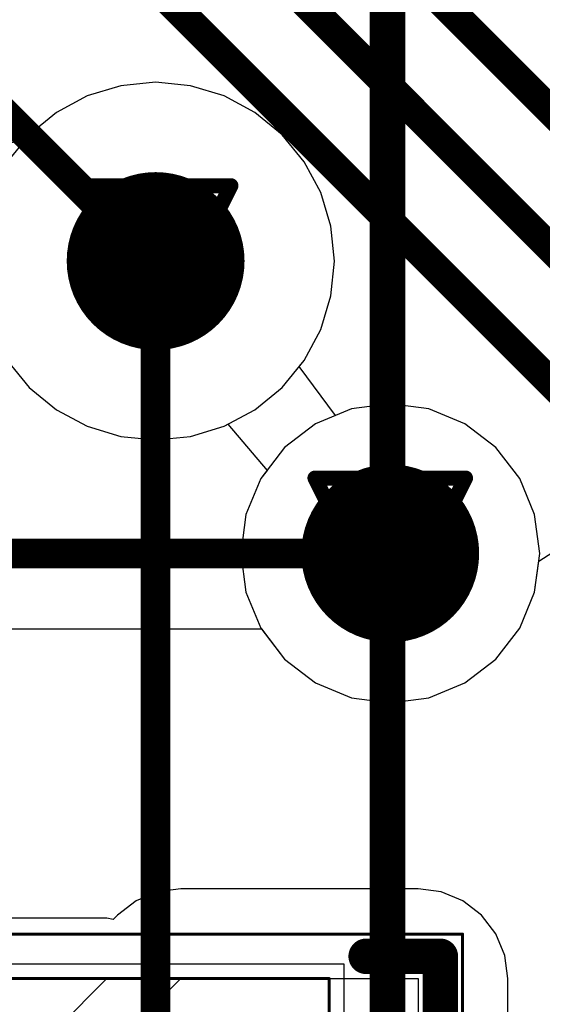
# Model space of a CAD drawing. Header units: millimetres. Extents: x 138 to 555, y 26 to 334.
# Tile 537 of 656: x 301.58 to 303.34, y 210.48 to 213.8. Entities that reach past the tile are written whole.
import ezdxf

# ---------------------------------------------------------------- set-up
doc = ezdxf.new("R2010")
doc.units = ezdxf.units.MM
for name, color, linetype in [('BottomLayer', 5, 'Continuous'), ('DrillDrawing', 1, 'Continuous'), ('Mechanical20', 56, 'Continuous'), ('Mechanical27', 56, 'Continuous'), ('MidLayer1', 16, 'Continuous'), ('MidLayer2', 76, 'Continuous'), ('MidLayer3', 90, 'Continuous'), ('MidLayer4', 156, 'Continuous'), ('MultiLayer', 9, 'Continuous'), ('TopLayer', 1, 'Continuous'), ('TopOverlay', 2, 'Continuous'), ('TopPaste', 8, 'Continuous'), ('TopSolder', 216, 'Continuous'), ('ViaHoleLayer', 16, 'Continuous')]:
    doc.layers.add(name, color=color, linetype=linetype)

# ---------------------------------------------------------------- blocks, each defined once
blk = doc.blocks.new('SOLDER_BRIDGE_R0603_0R_617')
at = {"layer": 'Mechanical20', "const_width": 0.01}
for points in [[(-0.2, 0.65), (-1.35, 0.65)], [(-1.35, 0.65), (-1.35, -0.65)], [(1.35, 0.65), (-0.2, 0.65)], [(1.35, 0.65), (1.35, -0.65)], [(1.35, -0.65), (-1.35, -0.65)]]:
    blk.add_lwpolyline(points, dxfattribs=at)
at = {"layer": 'Mechanical20', "const_width": 0.005}
for points in [[(-1.3525, 0.65, 1), (-1.3475, 0.65, 1)], [(-1.3525, 0.65, 1), (-1.3475, 0.65, 1)], [(-0.2025, 0.65, 1), (-0.1975, 0.65, 1)], [(-0.2025, 0.65, 1), (-0.1975, 0.65, 1)], [(1.3475, 0.65, 1), (1.3525, 0.65, 1)], [(1.3475, 0.65, 1), (1.3525, 0.65, 1)], [(-1.3525, -0.65, 1), (-1.3475, -0.65, 1)], [(-1.3525, -0.65, 1), (-1.3475, -0.65, 1)], [(1.3475, -0.65, 1), (1.3525, -0.65, 1)], [(1.3475, -0.65, 1), (1.3525, -0.65, 1)]]:
    blk.add_lwpolyline(points, format="xyb", close=True, dxfattribs=at)
at = {"layer": 'Mechanical27', "const_width": 0.01}
for points in [[(-0.9, 0.5), (-0.9, -0.5)], [(0.9, 0.5), (-0.9, 0.5)], [(0.9, 0.5), (0.9, -0.5)], [(0.9, -0.5), (-0.9, -0.5)]]:
    blk.add_lwpolyline(points, dxfattribs=at)
at = {"layer": 'Mechanical27', "const_width": 0.005}
for points in [[(-0.9025, 0.5, 1), (-0.8975, 0.5, 1)], [(-0.9025, 0.5, 1), (-0.8975, 0.5, 1)], [(0.8975, 0.5, 1), (0.9025, 0.5, 1)], [(0.8975, 0.5, 1), (0.9025, 0.5, 1)], [(-0.9025, -0.5, 1), (-0.8975, -0.5, 1)], [(-0.9025, -0.5, 1), (-0.8975, -0.5, 1)], [(0.8975, -0.5, 1), (0.9025, -0.5, 1)], [(0.8975, -0.5, 1), (0.9025, -0.5, 1)]]:
    blk.add_lwpolyline(points, format="xyb", close=True, dxfattribs=at)
at = {"layer": 'TopLayer'}
for p, q in [((-1.2, -0.5), (-1.2, 0.5)), ((-1.2, 0.5), (-0.4, 0.5)), ((-0.4, 0.5), (0.1, 0)), ((-0.15, 0.5), (-0.15, 0.5)), ((-0.15, 0.5), (0.35, 0)), ((1.2, 0.5), (-0.15, 0.5)), ((1.2, -0.5), (1.2, 0.5)), ((0.1, 0), (-0.4, -0.5)), ((0.35, 0), (-0.15, -0.5)), ((-1.2, -0.5), (-1.2, -0.5)), ((-0.4, -0.5), (-1.2, -0.5)), ((-0.15, -0.5), (1.2, -0.5))]:
    blk.add_line(p, q, dxfattribs=at)
at = {"layer": 'TopLayer', "const_width": 0.127}
for points in [[(-0.5635, 0, 1), (-0.4365, 0, 1)], [(0.5365, 0, 1), (0.6635, 0, 1)]]:
    blk.add_lwpolyline(points, format="xyb", close=True, dxfattribs=at)
at = {"layer": 'TopOverlay', "const_width": 0.12}
for points in [[(-1.025, 0.575), (-1.275, 0.575)], [(-1.275, 0.575), (-1.275, 0.175)], [(1.275, 0.575), (1.025, 0.575)], [(1.275, 0.575), (1.275, -0.575)], [(-1.275, 0.175), (-1.275, -0.575)], [(-1.025, -0.575), (-1.275, -0.575)], [(1.275, -0.575), (1.025, -0.575)]]:
    blk.add_lwpolyline(points, dxfattribs=at)
at = {"layer": 'TopOverlay', "const_width": 0.06}
for points in [[(-1.305, 0.575, 1), (-1.245, 0.575, 1)], [(-1.305, 0.575, 1), (-1.245, 0.575, 1)], [(-1.055, 0.575, 1), (-0.995, 0.575, 1)], [(0.995, 0.575, 1), (1.055, 0.575, 1)], [(1.245, 0.575, 1), (1.305, 0.575, 1)], [(1.245, 0.575, 1), (1.305, 0.575, 1)], [(-1.305, 0.175, 1), (-1.245, 0.175, 1)], [(-1.305, 0.175, 1), (-1.245, 0.175, 1)], [(-1.305, -0.575, 1), (-1.245, -0.575, 1)], [(-1.305, -0.575, 1), (-1.245, -0.575, 1)], [(-1.055, -0.575, 1), (-0.995, -0.575, 1)], [(0.995, -0.575, 1), (1.055, -0.575, 1)], [(1.245, -0.575, 1), (1.305, -0.575, 1)], [(1.245, -0.575, 1), (1.305, -0.575, 1)]]:
    blk.add_lwpolyline(points, format="xyb", close=True, dxfattribs=at)
at = {"layer": 'TopPaste', "const_width": 0.127}
for points in [[(-0.5635, 0, 1), (-0.4365, 0, 1)], [(0.5365, 0, 1), (0.6635, 0, 1)]]:
    blk.add_lwpolyline(points, format="xyb", close=True, dxfattribs=at)
at = {"layer": 'TopSolder'}
for p, q in [((-0.95, 0.55), (-0.95, 0.55)), ((-0.95, 0.55), (0.95, 0.55)), ((-0.95, -0.55), (-0.95, 0.55)), ((0.95, 0.55), (0.95, -0.55)), ((0.95, -0.55), (-0.95, -0.55))]:
    blk.add_line(p, q, dxfattribs=at)
at = {"layer": 'TopSolder', "const_width": 0.177}
for points in [[(-0.5885, 0, 1), (-0.4115, 0, 1)], [(0.5115, 0, 1), (0.6885, 0, 1)]]:
    blk.add_lwpolyline(points, format="xyb", close=True, dxfattribs=at)
blk = doc.blocks.new('MOD_MB1263_943')
at = {"layer": 'Mechanical27', "const_width": 0.01}
blk.add_lwpolyline([(65, 78), (-55, 78)], dxfattribs=at)
at = {"layer": 'TopOverlay', "const_width": 0.12}
blk.add_lwpolyline([(65, 78), (-55, 78)], dxfattribs=at)

msp = doc.modelspace()

# ---------------------------------------------------------------- linework, layer by layer
at = {"layer": 'BottomLayer'}
for points, const_width in [([(301.8879, 212.9881, 1), (302.1879, 212.9881, 1)], 0.3), ([(302.0129, 212.9881, 1), (302.0629, 212.9881, 1)], 0.05), ([(302.6794, 212.0021, 1), (302.9794, 212.0021, 1)], 0.3), ([(302.8044, 212.0021, 1), (302.8544, 212.0021, 1)], 0.05)]:
    msp.add_lwpolyline(points, format="xyb", close=True, dxfattribs=dict(at, const_width=const_width))
at = {"layer": 'BottomLayer', "const_width": 0.1}
for points in [[(302.0379, 210.0328), (302.0379, 212.9881)], [(302.8294, 209.7717), (302.8294, 212.0021)]]:
    msp.add_lwpolyline(points, dxfattribs=at)
at = {"layer": 'DrillDrawing', "const_width": 0.0508}
for points in [[(301.7839, 213.2421), (302.2919, 213.2421)], [(301.7839, 213.2421), (302.0379, 212.7341)], [(302.0379, 212.7341), (302.2919, 213.2421)], [(301.8855, 213.1405), (302.1903, 213.1405)], [(301.8855, 213.1405), (302.0379, 212.8357)], [(302.0379, 212.8357), (302.1903, 213.1405)], [(302.5754, 212.2561), (303.0834, 212.2561)], [(302.5754, 212.2561), (302.8294, 211.7481)], [(302.8294, 211.7481), (303.0834, 212.2561)], [(302.677, 212.1545), (302.9818, 212.1545)], [(302.677, 212.1545), (302.8294, 211.8497)], [(302.8294, 211.8497), (302.9818, 212.1545)]]:
    msp.add_lwpolyline(points, dxfattribs=at)
at = {"layer": 'DrillDrawing', "const_width": 0.0254}
for points in [[(301.7712, 213.2421, 1), (301.7966, 213.2421, 1)], [(301.7712, 213.2421, 1), (301.7966, 213.2421, 1)], [(302.2792, 213.2421, 1), (302.3046, 213.2421, 1)], [(302.2792, 213.2421, 1), (302.3046, 213.2421, 1)], [(301.8728, 213.1405, 1), (301.8982, 213.1405, 1)], [(301.8728, 213.1405, 1), (301.8982, 213.1405, 1)], [(302.1776, 213.1405, 1), (302.203, 213.1405, 1)], [(302.1776, 213.1405, 1), (302.203, 213.1405, 1)], [(302.0252, 212.8357, 1), (302.0506, 212.8357, 1)], [(302.0252, 212.8357, 1), (302.0506, 212.8357, 1)], [(302.0252, 212.7341, 1), (302.0506, 212.7341, 1)], [(302.0252, 212.7341, 1), (302.0506, 212.7341, 1)], [(302.5627, 212.2561, 1), (302.5881, 212.2561, 1)], [(302.5627, 212.2561, 1), (302.5881, 212.2561, 1)], [(303.0707, 212.2561, 1), (303.0961, 212.2561, 1)], [(303.0707, 212.2561, 1), (303.0961, 212.2561, 1)], [(302.6643, 212.1545, 1), (302.6897, 212.1545, 1)], [(302.6643, 212.1545, 1), (302.6897, 212.1545, 1)], [(302.9691, 212.1545, 1), (302.9945, 212.1545, 1)], [(302.9691, 212.1545, 1), (302.9945, 212.1545, 1)], [(302.8167, 211.8497, 1), (302.8421, 211.8497, 1)], [(302.8167, 211.8497, 1), (302.8421, 211.8497, 1)], [(302.8167, 211.7481, 1), (302.8421, 211.7481, 1)], [(302.8167, 211.7481, 1), (302.8421, 211.7481, 1)]]:
    msp.add_lwpolyline(points, format="xyb", close=True, dxfattribs=at)
at = {"layer": 'MidLayer1'}
for p, q in [((302.0379, 213.591), (301.9203, 213.5794)), ((302.1556, 213.5794), (302.0379, 213.591)), ((301.9203, 213.5794), (301.8072, 213.5451)), ((302.2687, 213.5451), (302.1556, 213.5794)), ((301.8072, 213.5451), (301.703, 213.4894)), ((302.3729, 213.4894), (302.2687, 213.5451)), ((301.703, 213.4894), (301.6116, 213.4144)), ((302.4643, 213.4144), (302.3729, 213.4894)), ((301.6116, 213.4144), (301.5421, 213.3297)), ((302.5392, 213.323), (302.4643, 213.4144)), ((302.595, 213.2188), (302.5392, 213.323)), ((302.6293, 213.1057), (302.595, 213.2188)), ((302.6408, 212.9881), (302.6293, 213.1057)), ((302.6293, 212.8705), (302.6408, 212.9881)), ((302.595, 212.7574), (302.6293, 212.8705)), ((302.5392, 212.6531), (302.595, 212.7574)), ((301.5366, 212.6531), (301.6116, 212.5618)), ((302.4643, 212.5618), (302.5392, 212.6531)), ((301.6116, 212.5618), (301.703, 212.4868)), ((302.3729, 212.4868), (302.4643, 212.5618)), ((302.8294, 212.5065), (302.6989, 212.4893)), ((302.96, 212.4893), (302.8294, 212.5065)), ((301.703, 212.4868), (301.8072, 212.4311)), ((302.2687, 212.4311), (302.3729, 212.4868)), ((302.6989, 212.4893), (302.5773, 212.4389)), ((303.0816, 212.4389), (302.96, 212.4893)), ((301.8072, 212.4311), (301.9203, 212.3968)), ((302.1556, 212.3968), (302.2687, 212.4311)), ((302.5773, 212.4389), (302.4728, 212.3587)), ((303.186, 212.3587), (303.0816, 212.4389)), ((301.9203, 212.3968), (302.0379, 212.3852)), ((302.0379, 212.3852), (302.1556, 212.3968)), ((302.4728, 212.3587), (302.3927, 212.2543)), ((303.2662, 212.2543), (303.186, 212.3587)), ((302.3927, 212.2543), (302.3423, 212.1327)), ((303.3166, 212.1327), (303.2662, 212.2543)), ((302.3423, 212.1327), (302.3251, 212.0021)), ((303.3337, 212.0021), (303.3166, 212.1327)), ((302.3251, 212.0021), (302.3423, 211.8716)), ((303.3166, 211.8716), (303.3337, 212.0021)), ((302.3423, 211.8716), (302.3927, 211.75)), ((303.2662, 211.75), (303.3166, 211.8716)), ((302.3927, 211.75), (302.4728, 211.6455)), ((303.186, 211.6455), (303.2662, 211.75)), ((302.4728, 211.6455), (302.5773, 211.5654)), ((303.0816, 211.5654), (303.186, 211.6455)), ((302.5773, 211.5654), (302.6989, 211.515)), ((302.96, 211.515), (303.0816, 211.5654)), ((302.6989, 211.515), (302.8294, 211.4978)), ((302.8294, 211.4978), (302.96, 211.515))]:
    msp.add_line(p, q, dxfattribs=at)
at = {"layer": 'MidLayer1', "const_width": 0.3}
for points in [[(301.8879, 212.9881, 1), (302.1879, 212.9881, 1)], [(302.6794, 212.0021, 1), (302.9794, 212.0021, 1)]]:
    msp.add_lwpolyline(points, format="xyb", close=True, dxfattribs=at)
at = {"layer": 'MidLayer2'}
for p, q in [((302.0379, 213.591), (301.9203, 213.5794)), ((302.1556, 213.5794), (302.0379, 213.591)), ((301.9203, 213.5794), (301.8072, 213.5451)), ((302.2687, 213.5451), (302.1556, 213.5794)), ((301.8072, 213.5451), (301.703, 213.4894)), ((302.3729, 213.4894), (302.2687, 213.5451)), ((301.703, 213.4894), (301.6116, 213.4144)), ((302.4643, 213.4144), (302.3729, 213.4894)), ((301.5978, 213.3976), (301.5523, 213.3869)), ((301.6116, 213.4144), (301.5978, 213.3976)), ((302.5392, 213.323), (302.4643, 213.4144)), ((302.595, 213.2188), (302.5392, 213.323)), ((302.6293, 213.1057), (302.595, 213.2188)), ((302.6408, 212.9881), (302.6293, 213.1057)), ((302.6293, 212.8705), (302.6408, 212.9881)), ((302.595, 212.7574), (302.6293, 212.8705)), ((302.5392, 212.6531), (302.595, 212.7574)), ((301.5366, 212.6531), (301.6116, 212.5618)), ((302.5224, 212.6326), (302.5392, 212.6531)), ((302.6452, 212.467), (302.5224, 212.6326)), ((301.6116, 212.5618), (301.703, 212.4868)), ((302.8294, 212.5065), (302.6989, 212.4893)), ((302.96, 212.4893), (302.8294, 212.5065)), ((301.703, 212.4868), (301.8072, 212.4311)), ((302.6989, 212.4893), (302.6452, 212.467)), ((303.0816, 212.4389), (302.96, 212.4893)), ((301.8072, 212.4311), (301.9203, 212.3968)), ((302.1556, 212.3968), (302.2687, 212.4311)), ((302.2687, 212.4311), (302.2815, 212.4379)), ((302.2815, 212.4379), (302.4139, 212.2819)), ((303.186, 212.3587), (303.0816, 212.4389)), ((301.9203, 212.3968), (302.0379, 212.3852)), ((302.0379, 212.3852), (302.1556, 212.3968)), ((303.2662, 212.2543), (303.186, 212.3587)), ((302.4139, 212.2819), (302.3927, 212.2543)), ((302.3927, 212.2543), (302.3423, 212.1327)), ((303.3166, 212.1327), (303.2662, 212.2543)), ((302.3423, 212.1327), (302.3251, 212.0021)), ((303.3337, 212.0021), (303.3166, 212.1327)), ((302.3251, 212.0021), (302.3423, 211.8716)), ((303.3166, 211.8716), (303.3337, 212.0021)), ((302.3423, 211.8716), (302.3927, 211.75)), ((303.2662, 211.75), (303.3166, 211.8716)), ((302.3927, 211.75), (302.4728, 211.6455)), ((303.186, 211.6455), (303.2662, 211.75)), ((302.4728, 211.6455), (302.5773, 211.5654)), ((303.0816, 211.5654), (303.186, 211.6455)), ((302.5773, 211.5654), (302.6989, 211.515)), ((302.96, 211.515), (303.0816, 211.5654)), ((302.6989, 211.515), (302.8294, 211.4978)), ((302.8294, 211.4978), (302.96, 211.515))]:
    msp.add_line(p, q, dxfattribs=at)
at = {"layer": 'MidLayer2', "const_width": 0.3}
for points in [[(301.8879, 212.9881, 1), (302.1879, 212.9881, 1)], [(302.6794, 212.0021, 1), (302.9794, 212.0021, 1)]]:
    msp.add_lwpolyline(points, format="xyb", close=True, dxfattribs=at)
at = {"layer": 'MidLayer3'}
for p, q in [((302.0379, 213.591), (301.9203, 213.5794)), ((302.1556, 213.5794), (302.0379, 213.591)), ((301.9203, 213.5794), (301.8072, 213.5451)), ((302.2687, 213.5451), (302.1556, 213.5794)), ((301.8072, 213.5451), (301.703, 213.4894)), ((302.3729, 213.4894), (302.2687, 213.5451)), ((301.703, 213.4894), (301.6116, 213.4144)), ((302.4643, 213.4144), (302.3729, 213.4894)), ((301.6116, 213.4144), (301.5421, 213.3297)), ((302.5392, 213.323), (302.4643, 213.4144)), ((302.595, 213.2188), (302.5392, 213.323)), ((302.6293, 213.1057), (302.595, 213.2188)), ((302.6408, 212.9881), (302.6293, 213.1057)), ((302.6293, 212.8705), (302.6408, 212.9881)), ((302.595, 212.7574), (302.6293, 212.8705)), ((302.5392, 212.6531), (302.595, 212.7574)), ((301.5366, 212.6531), (301.6116, 212.5618)), ((302.4643, 212.5618), (302.5392, 212.6531)), ((301.6116, 212.5618), (301.703, 212.4868)), ((302.3729, 212.4868), (302.4643, 212.5618)), ((302.8294, 212.5065), (302.6989, 212.4893)), ((302.96, 212.4893), (302.8294, 212.5065)), ((301.703, 212.4868), (301.8072, 212.4311)), ((302.2687, 212.4311), (302.3729, 212.4868)), ((302.6989, 212.4893), (302.5773, 212.4389)), ((303.0816, 212.4389), (302.96, 212.4893)), ((301.8072, 212.4311), (301.9203, 212.3968)), ((302.1556, 212.3968), (302.2687, 212.4311)), ((302.5773, 212.4389), (302.4728, 212.3587)), ((303.186, 212.3587), (303.0816, 212.4389)), ((301.9203, 212.3968), (302.0379, 212.3852)), ((302.0379, 212.3852), (302.1556, 212.3968)), ((302.4728, 212.3587), (302.3927, 212.2543)), ((303.2662, 212.2543), (303.186, 212.3587)), ((302.3927, 212.2543), (302.3423, 212.1327)), ((303.3166, 212.1327), (303.2662, 212.2543)), ((302.3423, 212.1327), (302.3251, 212.0021)), ((303.3337, 212.0021), (303.3166, 212.1327)), ((302.3251, 212.0021), (302.3423, 211.8716)), ((303.3166, 211.8716), (303.3337, 212.0021)), ((302.3423, 211.8716), (302.3927, 211.75)), ((303.2662, 211.75), (303.3166, 211.8716)), ((302.3927, 211.75), (302.4728, 211.6455)), ((303.186, 211.6455), (303.2662, 211.75)), ((302.4728, 211.6455), (302.5773, 211.5654)), ((303.0816, 211.5654), (303.186, 211.6455)), ((302.5773, 211.5654), (302.6989, 211.515)), ((302.96, 211.515), (303.0816, 211.5654)), ((302.6989, 211.515), (302.8294, 211.4978)), ((302.8294, 211.4978), (302.96, 211.515))]:
    msp.add_line(p, q, dxfattribs=at)
at = {"layer": 'MidLayer3', "const_width": 0.3}
for points in [[(301.8879, 212.9881, 1), (302.1879, 212.9881, 1)], [(302.6794, 212.0021, 1), (302.9794, 212.0021, 1)]]:
    msp.add_lwpolyline(points, format="xyb", close=True, dxfattribs=at)
at = {"layer": 'MidLayer4'}
for p, q in [((302.0379, 213.591), (301.9203, 213.5794)), ((302.1556, 213.5794), (302.0379, 213.591)), ((301.9203, 213.5794), (301.8072, 213.5451)), ((302.2687, 213.5451), (302.1556, 213.5794)), ((301.8072, 213.5451), (301.703, 213.4894)), ((302.3729, 213.4894), (302.2687, 213.5451)), ((301.703, 213.4894), (301.6116, 213.4144)), ((302.4643, 213.4144), (302.3729, 213.4894)), ((301.6116, 213.4144), (301.5421, 213.3297)), ((302.5392, 213.323), (302.4643, 213.4144)), ((302.595, 213.2188), (302.5392, 213.323)), ((302.6293, 213.1057), (302.595, 213.2188)), ((302.6408, 212.9881), (302.6293, 213.1057)), ((302.6293, 212.8705), (302.6408, 212.9881)), ((302.595, 212.7574), (302.6293, 212.8705)), ((302.5392, 212.6531), (302.595, 212.7574)), ((301.5366, 212.6531), (301.6116, 212.5618)), ((302.4643, 212.5618), (302.5392, 212.6531)), ((301.6116, 212.5618), (301.703, 212.4868)), ((302.3729, 212.4868), (302.4643, 212.5618)), ((302.8294, 212.5065), (302.6989, 212.4893)), ((302.96, 212.4893), (302.8294, 212.5065)), ((301.703, 212.4868), (301.8072, 212.4311)), ((302.2687, 212.4311), (302.3729, 212.4868)), ((302.6989, 212.4893), (302.5773, 212.4389)), ((303.0816, 212.4389), (302.96, 212.4893)), ((301.8072, 212.4311), (301.9203, 212.3968)), ((302.1556, 212.3968), (302.2687, 212.4311)), ((302.5773, 212.4389), (302.4728, 212.3587)), ((303.186, 212.3587), (303.0816, 212.4389)), ((301.9203, 212.3968), (302.0379, 212.3852)), ((302.0379, 212.3852), (302.1556, 212.3968)), ((302.4728, 212.3587), (302.3927, 212.2543)), ((303.2662, 212.2543), (303.186, 212.3587)), ((302.3927, 212.2543), (302.3423, 212.1327)), ((303.3166, 212.1327), (303.2662, 212.2543)), ((302.3423, 212.1327), (302.3251, 212.0021)), ((303.3337, 212.0021), (303.3166, 212.1327)), ((302.3251, 212.0021), (302.3423, 211.8716)), ((303.3166, 211.8716), (303.3337, 212.0021)), ((302.3423, 211.8716), (302.3927, 211.75)), ((303.2662, 211.75), (303.3166, 211.8716)), ((302.3927, 211.75), (302.4728, 211.6455)), ((303.186, 211.6455), (303.2662, 211.75)), ((302.4728, 211.6455), (302.5773, 211.5654)), ((303.0816, 211.5654), (303.186, 211.6455)), ((302.5773, 211.5654), (302.6989, 211.515)), ((302.96, 211.515), (303.0816, 211.5654)), ((302.6989, 211.515), (302.8294, 211.4978)), ((302.8294, 211.4978), (302.96, 211.515))]:
    msp.add_line(p, q, dxfattribs=at)
at = {"layer": 'MidLayer4', "const_width": 0.3}
for points in [[(301.8879, 212.9881, 1), (302.1879, 212.9881, 1)], [(302.6794, 212.0021, 1), (302.9794, 212.0021, 1)]]:
    msp.add_lwpolyline(points, format="xyb", close=True, dxfattribs=at)
at = {"layer": 'MultiLayer', "const_width": 0.3}
for points in [[(301.8879, 212.9881, 1), (302.1879, 212.9881, 1)], [(302.6794, 212.0021, 1), (302.9794, 212.0021, 1)]]:
    msp.add_lwpolyline(points, format="xyb", close=True, dxfattribs=at)
at = {"layer": 'TopLayer'}
for p, q in [((303.3302, 211.9756), (303.4056, 212.0239)), ((303.3166, 211.8716), (303.3302, 211.9756)), ((303.2662, 211.75), (303.3166, 211.8716)), ((301.289, 211.7472), (302.3948, 211.7472)), ((302.3948, 211.7472), (302.4728, 211.6455)), ((303.186, 211.6455), (303.2662, 211.75)), ((302.4728, 211.6455), (302.5773, 211.5654)), ((303.0816, 211.5654), (303.186, 211.6455)), ((302.5773, 211.5654), (302.6989, 211.515)), ((302.96, 211.515), (303.0816, 211.5654)), ((302.6989, 211.515), (302.8294, 211.4978)), ((302.8294, 211.4978), (302.96, 211.515)), ((302.1233, 210.8705), (302.045, 210.8602)), ((302.9233, 210.8705), (302.1233, 210.8705)), ((303.0016, 210.8602), (302.9233, 210.8705)), ((302.045, 210.8602), (301.972, 210.83)), ((303.0746, 210.83), (303.0016, 210.8602)), ((301.972, 210.83), (301.9093, 210.7819)), ((303.1373, 210.7819), (303.0746, 210.83)), ((301.8733, 210.7719), (301.0478, 210.7719)), ((301.895, 210.7675), (301.8733, 210.7719)), ((301.9093, 210.7819), (301.895, 210.7675)), ((303.1854, 210.7192), (303.1373, 210.7819)), ((303.2156, 210.6462), (303.1854, 210.7192)), ((303.2259, 210.5679), (303.2156, 210.6462)), ((303.2259, 210.4066), (303.2259, 210.5679))]:
    msp.add_line(p, q, dxfattribs=at)
at = {"layer": 'TopLayer', "const_width": 0.1}
for points in [[(300.4578, 216.4075), (308.2005, 208.6649)], [(300.2859, 216.1158), (307.8, 208.6017)], [(300.1051, 215.844), (307.4302, 208.5189)], [(301.2829, 213.734), (302.0288, 212.9881)], [(302.0288, 212.9881), (302.0379, 212.9881)], [(301.289, 212.0021), (302.8294, 212.0021)]]:
    msp.add_lwpolyline(points, dxfattribs=at)
at = {"layer": 'TopLayer'}
for points, const_width in [([(301.8879, 212.9881, 1), (302.1879, 212.9881, 1)], 0.3), ([(302.0038, 212.9881, 1), (302.0538, 212.9881, 1)], 0.05), ([(302.0038, 212.9881, 1), (302.0538, 212.9881, 1)], 0.05), ([(302.0129, 212.9881, 1), (302.0629, 212.9881, 1)], 0.05), ([(302.6794, 212.0021, 1), (302.9794, 212.0021, 1)], 0.3), ([(302.8044, 212.0021, 1), (302.8544, 212.0021, 1)], 0.05)]:
    msp.add_lwpolyline(points, format="xyb", close=True, dxfattribs=dict(at, const_width=const_width))
at = {"layer": 'ViaHoleLayer', "const_width": 0.15}
for points in [[(301.9629, 212.9881, 1), (302.1129, 212.9881, 1)], [(302.7544, 212.0021, 1), (302.9044, 212.0021, 1)]]:
    msp.add_lwpolyline(points, format="xyb", close=True, dxfattribs=at)

# ---------------------------------------------------------------- block references
for name, p, rotation in [('MOD_MB1263_943', (224.8205, 225.5074), 270), ('SOLDER_BRIDGE_R0603_0R_617', (301.7233, 210.0679), 180)]:
    msp.add_blockref(name, p, dxfattribs=dict(rotation=rotation))

doc.saveas('drawing.dxf')
